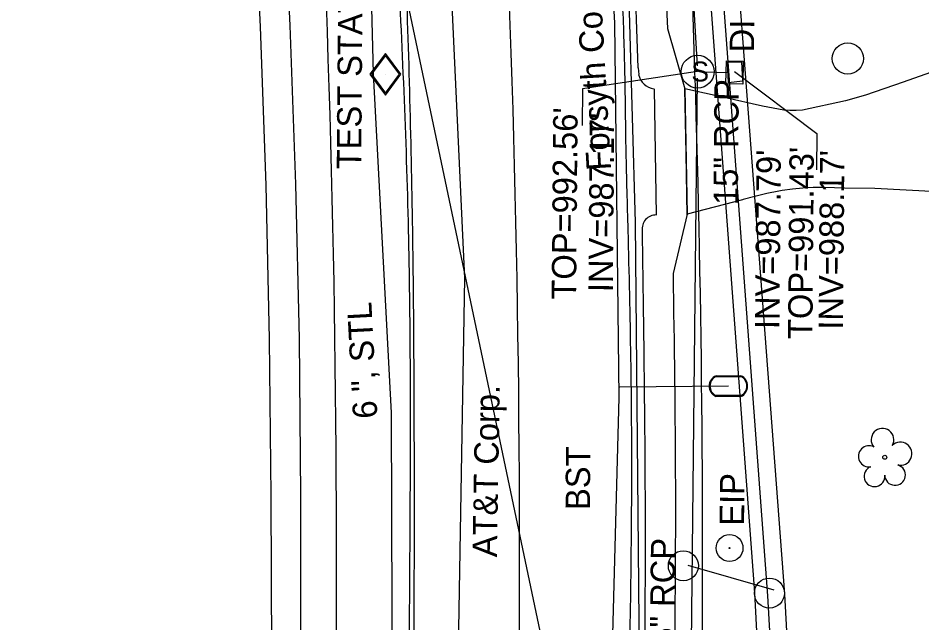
# Model space of a CAD drawing. Extents: x 1614427 to 1617186, y 896524 to 905462.
# Drawn here: x 1616608.8 to 1616756.9, y 902218.4 to 902317.5 of the extents above; entities that cross this region are included whole.
import ezdxf

# ---------------------------------------------------------------- set-up
doc = ezdxf.new("R2010")
doc.units = 0
for name, color, linetype in [('Exist Horizontal Alignment', 7, 'Continuous'), ('Exist Other Culture Well CELL', 7, 'Continuous'), ('Exist Property Iron Pin CELL', 7, 'Continuous'), ('Exist Property Iron Pin Text', 7, 'Continuous'), ('Exist Right of Way Line', 7, 'Continuous'), ('Exist Roads Change in Surface', 7, 'Continuous'), ('Exist Roads Curbs', 7, 'Continuous'), ('Exist Roads EOP', 7, 'Continuous'), ('Exist Roads EOP Other', 7, 'Continuous'), ('Exist Roads EOP Text', 7, 'Continuous'), ('Exist Roads EOT', 7, 'Continuous'), ('Exist Structure Minor Drop Inlet', 7, 'Continuous'), ('Exist Structure Minor Drop Inlet Leader', 7, 'Continuous'), ('Exist Structure Minor Drop Inlet Text', 7, 'Continuous'), ('Exist Structure Minor Drop Inlet Top Elevation', 7, 'Continuous'), ('Exist Structure Minor Pipes RCP 15 Inch', 7, 'Continuous'), ('Exist Structure Minor Pipes RCP 15 Inch Invert', 7, 'Continuous'), ('Exist Structure Minor Pipes RCP 15 Inch Text', 7, 'Continuous'), ('Exist Structure Minor Storm Sewer Manhole CELL', 7, 'Continuous'), ('Exist Structure Minor Storm Sewer Manhole Leader', 7, 'Continuous'), ('Exist Structure Minor Storm Sewer Manhole Top Elevation', 7, 'Continuous'), ('Exist Utilities Gas Meter CELL', 7, 'Continuous'), ('Exist Utilities Gas UG Line SUE LOS B', 7, 'Continuous'), ('Exist Utilities Gas UG Line SUE LOS B Text', 7, 'Continuous'), ('Exist Utilities Gas Valve CELL', 7, 'Continuous'), ('Exist Utilities Other Pole CELL', 7, 'Continuous'), ('Exist Utilities Power UG Cable SUE LOS B', 7, 'Continuous'), ('Exist Utilities Power UG Cable SUE LOS D', 7, 'Continuous'), ('Exist Utilities Telephone UG Cable SUE LOS B', 7, 'Continuous'), ('Exist Utilities Telephone UG Cable SUE LOS B Text', 7, 'Continuous'), ('Exist Utilities Telephone UG FO SUE LOS B', 7, 'Continuous'), ('Exist Utilities Telephone UG FO SUE LOS D', 7, 'Continuous'), ('Exist Utilities TV UG FO Cable SUE LOS D', 7, 'Continuous'), ('Exist Utilities Water Meter CELL', 7, 'Continuous'), ('Exist Utilities Water UG Line SUE LOS B', 7, 'Continuous'), ('Exist Utilities Water UG Line SUE LOS B Text', 7, 'Continuous'), ('Exist Vegetation Tree CELL', 7, 'Continuous')]:
    doc.layers.add(name, color=color, linetype=linetype)

# ---------------------------------------------------------------- blocks, each defined once
blk = doc.blocks.new('EXIST STRUCTURE MINOR STORM SEWER MANHOLE')
at = {"layer": 'Exist Structure Minor Storm Sewer Manhole CELL'}
blk.add_circle((0, 0), 0.0539, dxfattribs=at)
blk.add_text('S', height=0.065, dxfattribs=at).set_placement((-0.0206, -0.032))
blk = doc.blocks.new('EXIST PROPERTY IRON PIN')
at = {"layer": 'Exist Property Iron Pin CELL'}
for radius in [0.0441, 0.00141]:
    blk.add_circle((0, 0), radius, dxfattribs=at)
blk = doc.blocks.new('EXIST UTILITIES WATER METER')
at = {"layer": 'Exist Utilities Water Meter CELL'}
blk.add_line((0, 0), (0, 0), dxfattribs=at)
for points in [[(-0.0408, 0.034), (0.0408, 0.034)], [(-0.0408, 0.0312), (0.0408, 0.0312)], [(0.0408, -0.0312), (-0.0413, -0.0312)], [(0.0408, -0.034), (-0.0413, -0.034)]]:
    blk.add_lwpolyline(points, dxfattribs=at)
for centre, radius, start, end in [((-0.0261, -0.0001), 0.0371, 113.178, 245.9794), ((-0.0259, -0.0001), 0.0347, 115.3009, 243.7824), ((0.0259, 0), 0.0371, 293.6483, 66.3084), ((0.0261, 0), 0.0345, 295.1272, 64.8728)]:
    blk.add_arc(centre, radius, start, end, dxfattribs=at)
blk = doc.blocks.new('EXIST UTILITIES GAS VALVE')
at = {"layer": 'Exist Utilities Gas Valve CELL'}
blk.add_line((0, 0), (0, 0), dxfattribs=at)
blk.add_lwpolyline([(0, 0.0683), (-0.0508, 0), (0, -0.0683), (0.0508, 0), (0, 0.0683)], dxfattribs=at)
blk.add_lwpolyline([(0.0458, 0), (0, 0.0615), (-0.0458, 0), (0, -0.0615)], close=True, dxfattribs=at)

msp = doc.modelspace()

# ---------------------------------------------------------------- linework, layer by layer
at = {"layer": 'Exist Horizontal Alignment'}
msp.add_arc((1614235.45, 902230.14), 2455.53, 356.08333, 2.98333, dxfattribs=at)
at = {"layer": 'Exist Other Culture Well CELL'}
msp.add_circle((1616744.78, 902310.89), 2.56, dxfattribs=at)
at = {"layer": 'Exist Right of Way Line'}
msp.add_line((1616010.65, 905462.23), (1616993.32, 900797.76), dxfattribs=at)
for radius, start in [(2485.53, 357.62671), (2425.53, 356.08333)]:
    msp.add_arc((1614235.45, 902230.14), radius, start, 2.98333, dxfattribs=at)
at = {"layer": 'Exist Roads Change in Surface'}
msp.add_lwpolyline([(1616718.45, 902285.16), (1616718.27, 902295.32), (1616718.06, 902305.9)], dxfattribs=at)
at = {"layer": 'Exist Roads Curbs'}
for p, q in [((1616710.43, 902309.34), (1616710.51, 902308.27)), ((1616713.02, 902305.95), (1616713.4, 902285.24)), ((1616711.1, 902282.66), (1616711.07, 902282.06))]:
    msp.add_line(p, q, dxfattribs=at)
for centre, major_axis, ratio, start_param, end_param in [((1615570.16, 902271.61), (318.56, 1096.57), 0.999023, 5.027905, 5.050255), ((1616713.41, 902308.89), (-2.53, 1.57), 0.99794, 0.765287, 1.990958), ((1616713.31, 902283.01), (1.42, 1.73), 0.999386, 0.644544, 2.414434)]:
    msp.add_ellipse(centre, major_axis=major_axis, ratio=ratio, start_param=start_param, end_param=end_param, dxfattribs=at)
msp.add_spline([(1616711.07, 902282.06), (1616711.54, 902240.78), (1616711.3, 902198.45), (1616710.29, 902154.83), (1616708.91, 902118.28)], degree=3, dxfattribs=at)
at = {"layer": 'Exist Roads EOP'}
for points in [[(1616700.66, 902435.94), (1616702.18, 902418.73), (1616703.04, 902404.79), (1616704.57, 902383.66), (1616705.67, 902361.58), (1616706.31, 902348.15), (1616707.03, 902335.33), (1616707.82, 902320.47), (1616708.2, 902308.47), (1616708.4, 902295.6), (1616708.73, 902282.72), (1616709.32, 902240.78), (1616708.76, 902198.62), (1616708, 902154.76), (1616706.39, 902118.44)], [(1616655.28, 901931.6), (1616660.06, 901975.76), (1616663.88, 902018.68), (1616667.04, 902062.5), (1616670.01, 902105.53), (1616671.54, 902149.52), (1616672.6, 902193.68), (1616673.08, 902239.26), (1616672.8, 902282.74), (1616671, 902328.37), (1616668.63, 902372.54), (1616666.77, 902402.14), (1616664.33, 902433.03)]]:
    msp.add_spline(points, degree=3, dxfattribs=at)
at = {"layer": 'Exist Roads EOP Other'}
for points in [[(1616655.16, 902213.08), (1616655.16, 902239.25), (1616654.9, 902264.94), (1616654.33, 902290.29), (1616653.39, 902316.3), (1616652.13, 902342.73), (1616651.02, 902367.82), (1616649.72, 902387.98), (1616648.26, 902404.34), (1616646.41, 902422.47), (1616644.51, 902441.92), (1616642.39, 902461.9), (1616640.05, 902483.2), (1616636.84, 902509.29)], [(1616650.36, 902213.15), (1616650.27, 902239.23), (1616650.02, 902264.88), (1616649.44, 902290.16), (1616648.51, 902316.11), (1616647.25, 902342.52), (1616646.14, 902367.57), (1616644.85, 902387.63), (1616643.4, 902403.89), (1616641.55, 902422), (1616639.65, 902441.45), (1616637.53, 902461.4), (1616635.2, 902482.65), (1616632, 902508.68)], [(1616712.55, 902369.06), (1616715.51, 902358.74), (1616716.6, 902338.47), (1616714.62, 902328.49), (1616715.21, 902315.8), (1616718.08, 902305.92), (1616718.43, 902285.38), (1616716.14, 902275.65)], [(1616762.8, 902310.21), (1616753.87, 902307.03), (1616747.69, 902304.89), (1616744.4, 902303.96), (1616737.34, 902302.45), (1616736.32, 902302.36), (1616735.3, 902302.35), (1616734.32, 902302.42), (1616730.8, 902303.09), (1616724.53, 902304.52), (1616718.08, 902305.92)], [(1616785.32, 902288.06), (1616781.69, 902288.16), (1616769.31, 902288.62), (1616759.51, 902289.04), (1616749.24, 902289.56), (1616744.22, 902289.66), (1616740.95, 902289.76), (1616739.1, 902289.75), (1616737.4, 902289.66), (1616735.71, 902289.49), (1616734.03, 902289.24), (1616733.46, 902289.14), (1616731.5, 902288.75), (1616729.55, 902288.3), (1616727.63, 902287.78), (1616727.52, 902287.75), (1616718.43, 902285.38)]]:
    msp.add_lwpolyline(points, dxfattribs=at)
msp.add_spline([(1616716.14, 902275.65), (1616716.52, 902240.91), (1616716.15, 902198.42), (1616715.2, 902154.87), (1616713.91, 902118.06)], degree=3, dxfattribs=at)
at = {"layer": 'Exist Roads EOT'}
msp.add_spline([(1616657.03, 901931.53), (1616661.72, 901975.47), (1616665.32, 902018.62), (1616668.31, 902062.36), (1616670.59, 902105.52), (1616672.4, 902149.47), (1616673.48, 902193.66), (1616673.75, 902239.27), (1616673.47, 902282.77), (1616672.23, 902328.42), (1616670.01, 902372.56), (1616668.01, 902402.36), (1616665.45, 902433.28)], degree=3, dxfattribs=at)
at = {"layer": 'Exist Structure Minor Drop Inlet'}
msp.add_lwpolyline([(1616724.8, 902306.73), (1616724.88, 902310.51), (1616727.66, 902310.45), (1616727.58, 902306.67)], close=True, dxfattribs=at)
msp.add_lwpolyline([(1616725.08, 902310.27), (1616727.34, 902310.36), (1616727.5, 902307.16), (1616725.22, 902306.92), (1616725.08, 902310.27)], dxfattribs=at)
at = {"layer": 'Exist Structure Minor Drop Inlet Leader'}
msp.add_lwpolyline([(1616726.21, 902308.77), (1616739.71, 902298.62), (1616739.66, 902292.62)], dxfattribs=at)
at = {"layer": 'Exist Structure Minor Pipes RCP 15 Inch'}
for p, q in [((1616716.87, 902366.19), (1616720.08, 902309.68)), ((1616716.87, 902366.19), (1616720.08, 902309.68)), ((1616720.08, 902307.67), (1616717.86, 902098.31)), ((1616720.08, 902307.67), (1616717.86, 902098.31)), ((1616721.11, 902308.7), (1616725.19, 902308.62)), ((1616721.11, 902308.7), (1616725.19, 902308.62))]:
    msp.add_line(p, q, dxfattribs=at)
at = {"layer": 'Exist Structure Minor Storm Sewer Manhole Leader'}
msp.add_lwpolyline([(1616720.17, 902308.74), (1616701.3, 902305.9), (1616701.25, 902299.9)], dxfattribs=at)
at = {"layer": 'Exist Utilities Gas UG Line SUE LOS B'}
msp.add_lwpolyline([(1616661.01, 902037.25), (1616663.33, 902064.4), (1616667.18, 902120.35), (1616669.8, 902175.63), (1616670.18, 902203.89), (1616670, 902252.83), (1616667.06, 902308.42), (1616666.18, 902342.89), (1616662.96, 902384.82), (1616659.36, 902418.53), (1616657.17, 902446.04), (1616652.37, 902490.94), (1616648.49, 902520.82), (1616640.31, 902575.63), (1616630.24, 902629.08), (1616624.64, 902659), (1616610.54, 902718.34), (1616603.5, 902747.83), (1616594.95, 902779.96), (1616588.83, 902805.4), (1616574.94, 902856.71)], dxfattribs=at)
at = {"layer": 'Exist Utilities Other Pole CELL'}
for centre in [(1616717.83, 902227.74), (1616731.94, 902223.27)]:
    msp.add_circle(centre, 2.46, dxfattribs=at)
at = {"layer": 'Exist Utilities Power UG Cable SUE LOS B'}
msp.add_line((1616718.55, 902227.83), (1616732.65, 902223.82), dxfattribs=at)
at = {"layer": 'Exist Utilities Power UG Cable SUE LOS D'}
msp.add_line((1616739.9, 902034.14), (1616729.53, 902223.32), dxfattribs=at)
msp.add_lwpolyline([(1616729.53, 902223.32), (1616715.76, 902408.53), (1616690.86, 902610.12), (1616647.98, 902782.13), (1616613.11, 902920.04)], dxfattribs=at)
at = {"layer": 'Exist Utilities Telephone UG Cable SUE LOS B'}
msp.add_lwpolyline([(1616656.18, 902051.21), (1616671.87, 902049.35), (1616673.37, 902060.47), (1616677.62, 902099.17), (1616679.56, 902131), (1616682.04, 902274.91), (1616677.66, 902369.06), (1616673.54, 902414.87), (1616672.97, 902415.98), (1616670.64, 902416.97), (1616666.17, 902416.66), (1616663.13, 902416.28), (1616653.85, 902415.38)], dxfattribs=at)
at = {"layer": 'Exist Utilities Telephone UG FO SUE LOS B'}
msp.add_lwpolyline([(1616708.77, 902097.06), (1616709.58, 902140.25), (1616710.58, 902218.49), (1616710.01, 902283.99), (1616708.01, 902353.12), (1616701.91, 902435.97), (1616696.63, 902483.57), (1616691.69, 902526.33), (1616686.21, 902567.93), (1616679.63, 902610.92), (1616669.49, 902655.34), (1616656.06, 902717.52), (1616648.63, 902743.65), (1616630.5, 902815.16), (1616628.69, 902826.2), (1616634.94, 902830.28)], dxfattribs=at)
at = {"layer": 'Exist Utilities Telephone UG FO SUE LOS D'}
for points in [[(1616734.48, 902223.1), (1616720.44, 902409.02), (1616695.55, 902610.96), (1616652.67, 902783.16), (1616617.73, 902921.41), (1616562.17, 903085.17), (1616510.89, 903237.95), (1616436.43, 903449.85)], [(1616672.21, 901702.3), (1616744.81, 902033.13), (1616734.48, 902223.1)]]:
    msp.add_lwpolyline(points, dxfattribs=at)
at = {"layer": 'Exist Utilities TV UG FO Cable SUE LOS D'}
msp.add_lwpolyline([(1616742.45, 902033.61), (1616731.67, 902222.81), (1616717.86, 902408.9), (1616693.14, 902610.5), (1616650.43, 902782.74), (1616615.07, 902920.36)], dxfattribs=at)
at = {"layer": 'Exist Utilities Water UG Line SUE LOS B'}
msp.add_line((1616725.22, 902257.2), (1616707.4, 902257), dxfattribs=at)
msp.add_lwpolyline([(1616682.85, 901889.35), (1616688.26, 901932.45), (1616696.61, 902016.19), (1616699.26, 902055.42), (1616702.78, 902110.39), (1616705.34, 902181.72), (1616707.31, 902255.35), (1616706.62, 902316.75), (1616703.14, 902377.45), (1616699.12, 902434.84), (1616686.86, 902524.85), (1616669.78, 902622.34), (1616658.13, 902681.62), (1616634.87, 902784.56), (1616617.17, 902853.52), (1616602.15, 902900.61), (1616584.28, 902954.24), (1616571.86, 902993.81)], dxfattribs=at)
msp.add_lwpolyline([(1616682.85, 901889.35), (1616688.26, 901932.45), (1616696.61, 902016.19), (1616699.26, 902055.42), (1616702.78, 902110.39), (1616705.34, 902181.72), (1616707.31, 902255.35), (1616706.62, 902316.75), (1616703.14, 902377.45), (1616699.12, 902434.84), (1616686.86, 902524.85), (1616669.78, 902622.34), (1616658.13, 902681.62), (1616634.87, 902784.56), (1616617.17, 902853.52), (1616602.15, 902900.61), (1616584.28, 902954.24), (1616571.86, 902993.81)], dxfattribs=at)
at = {"layer": 'Exist Vegetation Tree CELL'}
msp.add_line((1616750.85, 902245.53), (1616750.85, 902245.53), dxfattribs=at)
msp.add_circle((1616750.85, 902245.53), 0.326, dxfattribs=at)
for centre, radius, start, end in [((1616750.47, 902248.4), 1.86, 330.1651, 219.7134), ((1616748.25, 902245.68), 1.73, 62.6636, 279.3457), ((1616753.4, 902246.12), 1.9, 257.1011, 134.1999), ((1616749.15, 902242.41), 1.69, 111.5671, 6.231), ((1616752.53, 902242.63), 1.7, 181.2822, 74.56)]:
    msp.add_arc(centre, radius, start, end, dxfattribs=at)

# ---------------------------------------------------------------- block references
at = {"layer": 'Exist Property Iron Pin CELL', "xscale": 50, "yscale": 50}
msp.add_blockref('EXIST PROPERTY IRON PIN', (1616725.4, 902230.65), dxfattribs=at)
at = {"layer": 'Exist Structure Minor Storm Sewer Manhole CELL', "xscale": 50, "yscale": 50}
msp.add_blockref('EXIST STRUCTURE MINOR STORM SEWER MANHOLE', (1616720.17, 902308.74), dxfattribs=at)
at = {"layer": 'Exist Utilities Gas Valve CELL', "xscale": 50, "yscale": 50}
msp.add_blockref('EXIST UTILITIES GAS VALVE', (1616669, 902308.31), dxfattribs=at)
at = {"layer": 'Exist Utilities Water Meter CELL', "xscale": 50, "yscale": 50}
msp.add_blockref('EXIST UTILITIES WATER METER', (1616725.22, 902257.2), dxfattribs=at)

# ---------------------------------------------------------------- texts
at = {"layer": 'Exist Property Iron Pin Text'}
msp.add_text('EIP', height=4, rotation=89.5333, dxfattribs=at).set_placement((1616727.78, 902234.3))
at = {"layer": 'Exist Roads EOP Text'}
msp.add_text('BST', height=4, rotation=89.5333, dxfattribs=at).set_placement((1616702.51, 902236.88))
at = {"layer": 'Exist Structure Minor Drop Inlet Text'}
msp.add_text('DI', height=4, rotation=89.5333, dxfattribs=at).set_placement((1616729.42, 902311.89))
at = {"layer": 'Exist Structure Minor Drop Inlet Top Elevation'}
msp.add_text("TOP=991.43'", height=4, rotation=89.5333, dxfattribs=at).set_placement((1616738.98, 902264.9))
at = {"layer": 'Exist Structure Minor Pipes RCP 15 Inch Invert'}
for s, p in [("INV=987.17'", (1616706.27, 902272.58)), ("INV=987.79'", (1616733.58, 902266.52)), ("INV=988.17'", (1616743.99, 902266.44))]:
    msp.add_text(s, height=4, rotation=89.5333, dxfattribs=at).set_placement(p)
at = {"layer": 'Exist Structure Minor Pipes RCP 15 Inch Text'}
for rotation, p in [(89.5333, (1616726.76, 902286.87)), (89.3914, (1616716.31, 902211.65))]:
    msp.add_text('15" RCP', height=4, rotation=rotation, dxfattribs=at).set_placement(p)
at = {"layer": 'Exist Structure Minor Storm Sewer Manhole Top Elevation'}
msp.add_text("TOP=992.56'", height=4, rotation=89.5333, dxfattribs=at).set_placement((1616700.25, 902271.37))
at = {"layer": 'Exist Utilities Gas Meter CELL'}
msp.add_text('TEST STATION', height=4, rotation=89.5333, dxfattribs=at).set_placement((1616665.02, 902292.73))
at = {"layer": 'Exist Utilities Gas UG Line SUE LOS B Text'}
msp.add_text('6 ", STL', height=4, rotation=93.0232, dxfattribs=at).set_placement((1616667.7, 902251.96))
at = {"layer": 'Exist Utilities Telephone UG Cable SUE LOS B Text'}
msp.add_text('AT&T Corp.', height=4, rotation=89.0107, dxfattribs=at).set_placement((1616687.26, 902229.13))
at = {"layer": 'Exist Utilities Water UG Line SUE LOS B Text'}
msp.add_text('Forsyth County Water & Sewer', height=4, rotation=93.275, dxfattribs=at).set_placement((1616705.99, 902292.64))

doc.saveas('drawing.dxf')
